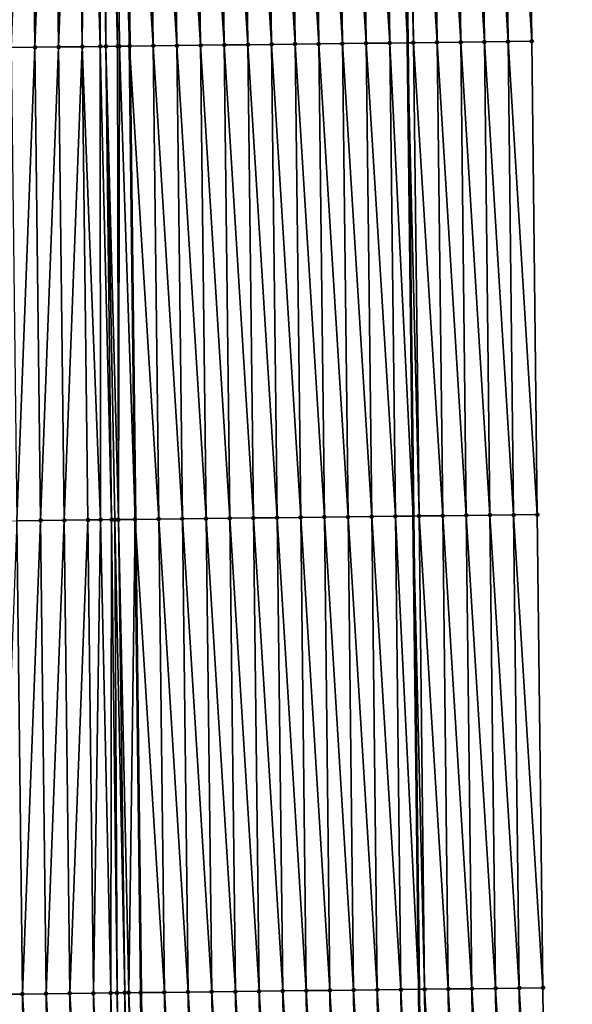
# Model space of a CAD drawing. Header units: feet. Extents: x 2007189 to 2022806, y 818621 to 837694.
# Tile 446 of 656: x 2011366 to 2011389, y 829847 to 829888. Entities that reach past the tile are written whole.
import ezdxf

# ---------------------------------------------------------------- set-up
doc = ezdxf.new("R2010")
doc.units = ezdxf.units.FT
doc.header["$MEASUREMENT"] = 0
for name, color, linetype, lineweight in [('EP_Travel Lane', 172, 'Continuous', 53), ('Road Shots', 141, 'Continuous', 100), ('Road X-Section', 40, 'Continuous', 13), ('STRIPING', 60, 'Continuous', 53)]:
    doc.layers.add(name, color=color, linetype=linetype, lineweight=lineweight)
doc.layers.add('I-77-MM17-21_SB-Surface-Border', color=7, linetype='Continuous')
doc.layers.add('I-77-MM17-21_SB-Surface-TIN', color=7, linetype='Continuous')

msp = doc.modelspace()

# ---------------------------------------------------------------- linework, layer by layer
at = {"layer": 'EP_Travel Lane'}
msp.add_polyline3d([(2011380.241656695, 830047.3009899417, 323.3412285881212), (2011380.477620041, 830027.3026715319, 323.2306781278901), (2011380.713577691, 830007.3048359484, 323.0490168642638), (2011380.94953903, 829987.3066876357, 322.9134300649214), (2011381.185502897, 829967.3083250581, 322.8093950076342), (2011381.4214631, 829947.3102730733, 322.6596097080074), (2011381.657425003, 829927.3120769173, 322.5310607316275), (2011381.893387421, 829907.3138371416, 322.4089369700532), (2011382.129347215, 829887.3158198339, 322.2540437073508), (2011382.365305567, 829867.3179246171, 322.0811663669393), (2011382.601269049, 829847.3195947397, 321.9723051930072), (2011382.810627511, 829827.3011654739, 321.8192629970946), (2011383.016571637, 829807.3026398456, 321.6904037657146), (2011383.222518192, 829787.3038783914, 321.6001354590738), (2011383.428462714, 829767.3053143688, 321.4775486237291), (2011383.634405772, 829747.3068924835, 321.3317232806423), (2011383.840350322, 829727.3083257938, 321.2095833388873), (2011384.046294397, 829707.3098052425, 321.0798829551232)], dxfattribs=at)
at = {"layer": 'I-77-MM17-21_SB-Surface-Border', "color": 3, "linetype": 'Continuous', "lineweight": -3}
msp.add_polyline3d([(2011385.490305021, 830047.3641058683, 323.1665361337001), (2011384.726341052, 830027.3537825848, 323.0864021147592), (2011385.962227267, 830007.3679550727, 322.873852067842), (2011385.198261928, 829987.357747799, 322.7766552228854), (2011386.434153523, 829967.3714643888, 322.6312596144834), (2011386.670114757, 829947.3733795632, 322.486312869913), (2011386.906077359, 829927.3751788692, 322.3584334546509), (2011387.142040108, 829907.3769655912, 322.2324076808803), (2011387.378000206, 829887.3789770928, 322.0732719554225), (2011387.613959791, 829867.3810319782, 321.9077456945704), (2011387.849922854, 829847.382792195, 321.7856111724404), (2011388.060327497, 829827.356570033, 321.6411141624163), (2011388.26724246, 829807.3579339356, 321.5319738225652), (2011388.474159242, 829787.3591221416, 321.4515848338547), (2011388.681071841, 829767.360714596, 321.3050295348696), (2011388.887984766, 829747.3622754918, 321.1636675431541), (2011389.094898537, 829727.3637545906, 321.0356763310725), (2011388.301867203, 829707.3547549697, 320.9294060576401)], dxfattribs=at)
at = {"layer": 'I-77-MM17-21_SB-Surface-TIN', "color": 128, "linetype": 'Continuous', "lineweight": -3}
for points in [[(2011387.378000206, 829887.3789770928, 322.0732719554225), (2011387.142040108, 829907.3769655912, 322.2324076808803), (2011386.1421121, 829907.364964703, 322.2622388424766)], [(2011365.379551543, 829887.1177121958, 322.3237977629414), (2011366.143522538, 829907.1274401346, 322.4916137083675), (2011365.143590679, 829907.1157656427, 322.4733666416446)], [(2011365.379551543, 829887.1177121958, 322.3237977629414), (2011366.379483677, 829887.1293633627, 322.3454805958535), (2011366.143522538, 829907.1274401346, 322.4916137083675)], [(2011366.379483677, 829887.1293633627, 322.3454805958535), (2011367.143454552, 829907.1391014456, 322.5118023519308), (2011366.143522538, 829907.1274401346, 322.4916137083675)], [(2011366.379483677, 829887.1293633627, 322.3454805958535), (2011367.379415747, 829887.1410198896, 322.3663739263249), (2011367.143454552, 829907.1391014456, 322.5118023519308)], [(2011367.379415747, 829887.1410198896, 322.3663739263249), (2011368.143386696, 829907.1507517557, 322.5336114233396), (2011367.143454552, 829907.1391014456, 322.5118023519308)], [(2011367.379415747, 829887.1410198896, 322.3663739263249), (2011368.379347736, 829887.1526833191, 322.3862505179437), (2011368.143386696, 829907.1507517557, 322.5336114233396)], [(2011368.379347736, 829887.1526833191, 322.3862505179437), (2011368.55258208, 829907.1555274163, 322.5413455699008), (2011368.143386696, 829907.1507517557, 322.5336114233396)], [(2011368.379347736, 829887.1526833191, 322.3862505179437), (2011369.14256094, 829887.1615945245, 322.4001083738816), (2011368.55258208, 829907.1555274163, 322.5413455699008)], [(2011369.14256094, 829887.1615945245, 322.4001083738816), (2011369.143318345, 829907.1624439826, 322.549246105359), (2011368.55258208, 829907.1555274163, 322.5413455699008)], [(2011369.14256094, 829887.1615945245, 322.4001083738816), (2011369.379279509, 829887.1643650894, 322.4034254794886), (2011369.143318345, 829907.1624439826, 322.549246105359)], [(2011369.379279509, 829887.1643650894, 322.4034254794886), (2011369.351098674, 829907.1648857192, 322.5507046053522), (2011369.143318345, 829907.1624439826, 322.549246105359)], [(2011369.871653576, 829887.1701523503, 322.4067177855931), (2011369.733072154, 829907.1693870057, 322.5515427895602), (2011369.351098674, 829907.1648857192, 322.5507046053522)], [(2011369.379279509, 829887.1643650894, 322.4034254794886), (2011369.871653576, 829887.1701523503, 322.4067177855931), (2011369.351098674, 829907.1648857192, 322.5507046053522)], [(2011369.733072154, 829907.1693870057, 322.5515427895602), (2011370.379202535, 829887.1761517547, 322.4051363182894), (2011370.14324131, 829907.1742358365, 322.5501926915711)], [(2011369.947743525, 829887.1710494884, 322.4068152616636), (2011370.379202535, 829887.1761517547, 322.4051363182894), (2011369.733072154, 829907.1693870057, 322.5515427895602)], [(2011369.871653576, 829887.1701523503, 322.4067177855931), (2011369.947743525, 829887.1710494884, 322.4068152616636), (2011369.733072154, 829907.1693870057, 322.5515427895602)], [(2011371.379139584, 829887.1880227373, 322.3944533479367), (2011371.143178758, 829907.1860729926, 322.5444923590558), (2011370.14324131, 829907.1742358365, 322.5501926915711)], [(2011371.379139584, 829887.1880227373, 322.3944533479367), (2011370.14324131, 829907.1742358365, 322.5501926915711), (2011370.379202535, 829887.1761517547, 322.4051363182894)], [(2011372.379068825, 829887.1999190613, 322.3800245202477), (2011372.143108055, 829907.1979645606, 322.5307640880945), (2011371.143178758, 829907.1860729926, 322.5444923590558)], [(2011371.379139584, 829887.1880227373, 322.3944533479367), (2011372.379068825, 829887.1999190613, 322.3800245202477), (2011371.143178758, 829907.1860729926, 322.5444923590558)], [(2011373.378998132, 829887.211809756, 322.3664249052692), (2011373.14303729, 829907.2098614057, 322.5162585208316), (2011372.143108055, 829907.1979645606, 322.5307640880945)], [(2011372.379068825, 829887.1999190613, 322.3800245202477), (2011373.378998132, 829887.211809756, 322.3664249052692), (2011372.143108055, 829907.1979645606, 322.5307640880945)], [(2011374.3789275, 829887.2236953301, 322.3535795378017), (2011374.142966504, 829907.2217600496, 322.5014879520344), (2011373.14303729, 829907.2098614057, 322.5162585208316)], [(2011373.378998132, 829887.211809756, 322.3664249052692), (2011374.3789275, 829887.2236953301, 322.3535795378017), (2011373.14303729, 829907.2098614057, 322.5162585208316)], [(2011375.378857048, 829887.2355656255, 322.3429847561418), (2011375.142895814, 829907.2336504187, 322.4879363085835), (2011374.142966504, 829907.2217600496, 322.5014879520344)], [(2011374.3789275, 829887.2236953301, 322.3535795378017), (2011375.378857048, 829887.2355656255, 322.3429847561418), (2011374.142966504, 829907.2217600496, 322.5014879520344)], [(2011376.378786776, 829887.2474207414, 322.3346258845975), (2011376.142825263, 829907.2455292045, 322.4760908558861), (2011375.142895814, 829907.2336504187, 322.4879363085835)], [(2011375.378857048, 829887.2355656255, 322.3429847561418), (2011376.378786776, 829887.2474207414, 322.3346258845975), (2011375.142895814, 829907.2336504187, 322.4879363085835)], [(2011377.378716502, 829887.2592759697, 322.3262504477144), (2011377.142754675, 829907.2574109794, 322.4638051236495), (2011376.142825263, 829907.2455292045, 322.4760908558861)], [(2011376.378786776, 829887.2474207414, 322.3346258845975), (2011377.378716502, 829887.2592759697, 322.3262504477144), (2011376.142825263, 829907.2455292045, 322.4760908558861)], [(2011378.378646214, 829887.2711323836, 322.3177003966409), (2011378.142684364, 829907.2692693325, 322.4549693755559), (2011377.142754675, 829907.2574109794, 322.4638051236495)], [(2011377.378716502, 829887.2592759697, 322.3262504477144), (2011378.378646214, 829887.2711323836, 322.3177003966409), (2011377.142754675, 829907.2574109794, 322.4638051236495)], [(2011379.378575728, 829887.2830055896, 322.3066768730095), (2011379.142614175, 829907.2811174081, 322.4476475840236), (2011378.142684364, 829907.2692693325, 322.4549693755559)], [(2011378.378646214, 829887.2711323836, 322.3177003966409), (2011379.378575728, 829887.2830055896, 322.3066768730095), (2011378.142684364, 829907.2692693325, 322.4549693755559)], [(2011380.378505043, 829887.2948955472, 322.2931858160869), (2011380.142544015, 829907.2929629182, 322.4407036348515), (2011379.142614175, 829907.2811174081, 322.4476475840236)], [(2011379.378575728, 829887.2830055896, 322.3066768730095), (2011380.378505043, 829887.2948955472, 322.2931858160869), (2011379.142614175, 829907.2811174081, 322.4476475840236)], [(2011381.378433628, 829887.3068475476, 322.2705558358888), (2011381.142473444, 829907.3048433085, 322.4286218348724), (2011380.142544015, 829907.2929629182, 322.4407036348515)], [(2011380.378505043, 829887.2948955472, 322.2931858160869), (2011381.378433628, 829887.3068475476, 322.2705558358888), (2011380.142544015, 829907.2929629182, 322.4407036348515)], [(2011381.142473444, 829907.3048433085, 322.4286218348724), (2011382.129347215, 829887.3158198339, 322.2540437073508), (2011381.893387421, 829907.3138371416, 322.4089369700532)], [(2011381.378433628, 829887.3068475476, 322.2705558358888), (2011382.129347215, 829887.3158198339, 322.2540437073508), (2011381.142473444, 829907.3048433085, 322.4286218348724)], [(2011382.378362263, 829887.3187951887, 322.2485680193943), (2011382.142401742, 829907.3168196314, 322.4024091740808), (2011381.893387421, 829907.3138371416, 322.4089369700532)], [(2011382.378362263, 829887.3187951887, 322.2485680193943), (2011381.893387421, 829907.3138371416, 322.4089369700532), (2011382.129347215, 829887.3158198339, 322.2540437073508)], [(2011383.378289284, 829887.3308796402, 322.2064279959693), (2011383.142328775, 829907.328903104, 322.3604133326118), (2011382.142401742, 829907.3168196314, 322.4024091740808)], [(2011382.378362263, 829887.3187951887, 322.2485680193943), (2011383.378289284, 829887.3308796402, 322.2064279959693), (2011382.142401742, 829907.3168196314, 322.4024091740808)], [(2011384.378217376, 829887.342873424, 322.1776433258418), (2011384.142257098, 829907.3408771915, 322.3345299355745), (2011383.142328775, 829907.328903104, 322.3604133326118)], [(2011383.378289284, 829887.3308796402, 322.2064279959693), (2011384.378217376, 829887.342873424, 322.1776433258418), (2011383.142328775, 829907.328903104, 322.3604133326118)], [(2011385.378145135, 829887.3548952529, 322.1447276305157), (2011385.142184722, 829907.3529105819, 322.299911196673), (2011384.142257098, 829907.3408771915, 322.3345299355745)], [(2011384.378217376, 829887.342873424, 322.1776433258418), (2011385.378145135, 829887.3548952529, 322.1447276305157), (2011384.142257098, 829907.3408771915, 322.3345299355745)], [(2011386.378072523, 829887.3669487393, 322.1071487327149), (2011386.1421121, 829907.364964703, 322.2622388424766), (2011385.142184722, 829907.3529105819, 322.299911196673)], [(2011385.378145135, 829887.3548952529, 322.1447276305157), (2011386.378072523, 829887.3669487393, 322.1071487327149), (2011385.142184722, 829907.3529105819, 322.299911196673)], [(2011386.378072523, 829887.3669487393, 322.1071487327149), (2011387.378000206, 829887.3789770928, 322.0732719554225), (2011386.1421121, 829907.364964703, 322.2622388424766)], [(2011365.61551174, 829867.1197152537, 322.1659056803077), (2011366.379483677, 829887.1293633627, 322.3454805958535), (2011365.379551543, 829887.1177121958, 322.3237977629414)], [(2011365.61551174, 829867.1197152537, 322.1659056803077), (2011366.615443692, 829867.1313818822, 322.1853110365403), (2011366.379483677, 829887.1293633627, 322.3454805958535)], [(2011366.615443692, 829867.1313818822, 322.1853110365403), (2011367.379415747, 829887.1410198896, 322.3663739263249), (2011366.379483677, 829887.1293633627, 322.3454805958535)], [(2011366.615443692, 829867.1313818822, 322.1853110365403), (2011367.615375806, 829867.143034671, 322.2067550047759), (2011367.379415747, 829887.1410198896, 322.3663739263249)], [(2011367.615375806, 829867.143034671, 322.2067550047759), (2011368.379347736, 829887.1526833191, 322.3862505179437), (2011367.379415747, 829887.1410198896, 322.3663739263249)], [(2011367.615375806, 829867.143034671, 322.2067550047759), (2011368.615307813, 829867.1546966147, 322.2268504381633), (2011368.379347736, 829887.1526833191, 322.3862505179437)], [(2011369.150266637, 829867.1609449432, 322.2362398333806), (2011369.14256094, 829887.1615945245, 322.4001083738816), (2011368.379347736, 829887.1526833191, 322.3862505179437)], [(2011368.615307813, 829867.1546966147, 322.2268504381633), (2011369.150266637, 829867.1609449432, 322.2362398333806), (2011368.379347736, 829887.1526833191, 322.3862505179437)], [(2011369.615239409, 829867.1663933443, 322.2418218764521), (2011369.379279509, 829887.1643650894, 322.4034254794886), (2011369.14256094, 829887.1615945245, 322.4001083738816)], [(2011369.150266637, 829867.1609449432, 322.2362398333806), (2011369.615239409, 829867.1663933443, 322.2418218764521), (2011369.14256094, 829887.1615945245, 322.4001083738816)], [(2011369.906500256, 829867.169821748, 322.2430352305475), (2011369.871653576, 829887.1701523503, 322.4067177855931), (2011369.379279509, 829887.1643650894, 322.4034254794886)], [(2011369.615239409, 829867.1663933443, 322.2418218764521), (2011369.759081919, 829867.1680845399, 322.2427099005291), (2011369.379279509, 829887.1643650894, 322.4034254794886)], [(2011369.759081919, 829867.1680845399, 322.2427099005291), (2011369.906500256, 829867.169821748, 322.2430352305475), (2011369.379279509, 829887.1643650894, 322.4034254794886)], [(2011369.906500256, 829867.169821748, 322.2430352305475), (2011369.947743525, 829887.1710494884, 322.4068152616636), (2011369.871653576, 829887.1701523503, 322.4067177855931)], [(2011369.906500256, 829867.169821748, 322.2430352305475), (2011370.615161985, 829867.1782181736, 322.2379111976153), (2011369.947743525, 829887.1710494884, 322.4068152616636)], [(2011369.947743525, 829887.1710494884, 322.4068152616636), (2011370.615161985, 829867.1782181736, 322.2379111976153), (2011370.379202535, 829887.1761517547, 322.4051363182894)], [(2011371.615099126, 829867.1900813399, 322.2283795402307), (2011371.379139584, 829887.1880227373, 322.3944533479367), (2011370.379202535, 829887.1761517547, 322.4051363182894)], [(2011371.615099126, 829867.1900813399, 322.2283795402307), (2011370.379202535, 829887.1761517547, 322.4051363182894), (2011370.615161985, 829867.1782181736, 322.2379111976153)], [(2011372.615028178, 829867.2019936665, 322.2115935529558), (2011372.379068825, 829887.1999190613, 322.3800245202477), (2011371.379139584, 829887.1880227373, 322.3944533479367)], [(2011371.615099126, 829867.1900813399, 322.2283795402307), (2011372.615028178, 829867.2019936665, 322.2115935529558), (2011371.379139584, 829887.1880227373, 322.3944533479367)], [(2011373.614957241, 829867.2139050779, 322.1949423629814), (2011373.378998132, 829887.211809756, 322.3664249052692), (2011372.379068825, 829887.1999190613, 322.3800245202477)], [(2011372.615028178, 829867.2019936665, 322.2115935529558), (2011373.614957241, 829867.2139050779, 322.1949423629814), (2011372.379068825, 829887.1999190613, 322.3800245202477)], [(2011374.614886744, 829867.2257792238, 322.183780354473), (2011374.3789275, 829887.2236953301, 322.3535795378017), (2011373.378998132, 829887.211809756, 322.3664249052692)], [(2011373.614957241, 829867.2139050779, 322.1949423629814), (2011374.614886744, 829867.2257792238, 322.183780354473), (2011373.378998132, 829887.211809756, 322.3664249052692)], [(2011375.614816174, 829867.2376594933, 322.1717163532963), (2011375.378857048, 829887.2355656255, 322.3429847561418), (2011374.3789275, 829887.2236953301, 322.3535795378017)], [(2011374.614886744, 829867.2257792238, 322.183780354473), (2011375.614816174, 829867.2376594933, 322.1717163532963), (2011374.3789275, 829887.2236953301, 322.3535795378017)], [(2011376.614745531, 829867.249546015, 322.158731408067), (2011376.378786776, 829887.2474207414, 322.3346258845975), (2011375.378857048, 829887.2355656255, 322.3429847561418)], [(2011375.614816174, 829867.2376594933, 322.1717163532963), (2011376.614745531, 829867.249546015, 322.158731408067), (2011375.378857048, 829887.2355656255, 322.3429847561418)], [(2011377.614675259, 829867.2614010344, 322.1503867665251), (2011377.378716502, 829887.2592759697, 322.3262504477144), (2011376.378786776, 829887.2474207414, 322.3346258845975)], [(2011376.614745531, 829867.249546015, 322.158731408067), (2011377.614675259, 829867.2614010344, 322.1503867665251), (2011376.378786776, 829887.2474207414, 322.3346258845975)], [(2011378.614604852, 829867.2732675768, 322.1403447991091), (2011378.378646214, 829887.2711323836, 322.3177003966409), (2011377.378716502, 829887.2592759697, 322.3262504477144)], [(2011377.614675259, 829867.2614010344, 322.1503867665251), (2011378.614604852, 829867.2732675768, 322.1403447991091), (2011377.378716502, 829887.2592759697, 322.3262504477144)], [(2011379.614534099, 829867.28516334, 322.1259985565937), (2011379.378575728, 829887.2830055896, 322.3066768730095), (2011378.378646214, 829887.2711323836, 322.3177003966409)], [(2011378.614604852, 829867.2732675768, 322.1403447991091), (2011379.614534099, 829867.28516334, 322.1259985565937), (2011378.378646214, 829887.2711323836, 322.3177003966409)], [(2011380.614463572, 829867.297040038, 322.114460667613), (2011380.378505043, 829887.2948955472, 322.2931858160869), (2011379.378575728, 829887.2830055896, 322.3066768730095)], [(2011379.614534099, 829867.28516334, 322.1259985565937), (2011380.614463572, 829867.297040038, 322.114460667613), (2011379.378575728, 829887.2830055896, 322.3066768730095)], [(2011381.61439229, 829867.3089806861, 322.0935028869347), (2011381.378433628, 829887.3068475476, 322.2705558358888), (2011380.378505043, 829887.2948955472, 322.2931858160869)], [(2011380.614463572, 829867.297040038, 322.114460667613), (2011381.61439229, 829867.3089806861, 322.0935028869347), (2011380.378505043, 829887.2948955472, 322.2931858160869)], [(2011381.378433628, 829887.3068475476, 322.2705558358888), (2011382.365305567, 829867.3179246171, 322.0811663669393), (2011382.129347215, 829887.3158198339, 322.2540437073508)], [(2011381.61439229, 829867.3089806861, 322.0935028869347), (2011382.365305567, 829867.3179246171, 322.0811663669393), (2011381.378433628, 829887.3068475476, 322.2705558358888)], [(2011382.614321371, 829867.320890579, 322.0770753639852), (2011382.378362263, 829887.3187951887, 322.2485680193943), (2011382.129347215, 829887.3158198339, 322.2540437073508)], [(2011382.614321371, 829867.320890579, 322.0770753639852), (2011382.129347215, 829887.3158198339, 322.2540437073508), (2011382.365305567, 829867.3179246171, 322.0811663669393)], [(2011383.614248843, 829867.3329368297, 322.0405623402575), (2011383.378289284, 829887.3308796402, 322.2064279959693), (2011382.378362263, 829887.3187951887, 322.2485680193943)], [(2011382.614321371, 829867.320890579, 322.0770753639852), (2011383.614248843, 829867.3329368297, 322.0405623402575), (2011382.378362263, 829887.3187951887, 322.2485680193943)], [(2011384.614176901, 829867.3449334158, 322.011364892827), (2011384.378217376, 829887.342873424, 322.1776433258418), (2011383.378289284, 829887.3308796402, 322.2064279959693)], [(2011383.614248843, 829867.3329368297, 322.0405623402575), (2011384.614176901, 829867.3449334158, 322.011364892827), (2011383.378289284, 829887.3308796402, 322.2064279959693)], [(2011385.614104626, 829867.356958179, 321.9780169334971), (2011385.378145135, 829887.3548952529, 322.1447276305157), (2011384.378217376, 829887.342873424, 322.1776433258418)], [(2011384.614176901, 829867.3449334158, 322.011364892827), (2011385.614104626, 829867.356958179, 321.9780169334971), (2011384.378217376, 829887.342873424, 322.1776433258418)], [(2011386.614032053, 829867.3690082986, 321.9409340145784), (2011386.378072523, 829887.3669487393, 322.1071487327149), (2011385.378145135, 829887.3548952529, 322.1447276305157)], [(2011385.614104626, 829867.356958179, 321.9780169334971), (2011386.614032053, 829867.3690082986, 321.9409340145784), (2011385.378145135, 829887.3548952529, 322.1447276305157)], [(2011387.613959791, 829867.3810319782, 321.9077456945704), (2011387.378000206, 829887.3789770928, 322.0732719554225), (2011386.378072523, 829887.3669487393, 322.1071487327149)], [(2011386.614032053, 829867.3690082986, 321.9409340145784), (2011387.613959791, 829867.3810319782, 321.9077456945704), (2011386.378072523, 829887.3669487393, 322.1071487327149)], [(2011364.851543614, 829847.1097442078, 322.0339022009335), (2011365.851475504, 829847.1214160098, 322.0525447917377), (2011365.61551174, 829867.1197152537, 322.1659056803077)], [(2011365.851475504, 829847.1214160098, 322.0525447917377), (2011366.615443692, 829867.1313818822, 322.1853110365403), (2011365.61551174, 829867.1197152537, 322.1659056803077)], [(2011365.851475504, 829847.1214160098, 322.0525447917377), (2011366.851407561, 829847.1330737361, 322.0732607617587), (2011366.615443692, 829867.1313818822, 322.1853110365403)], [(2011366.851407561, 829847.1330737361, 322.0732607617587), (2011367.615375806, 829867.143034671, 322.2067550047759), (2011366.615443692, 829867.1313818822, 322.1853110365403)], [(2011366.851407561, 829847.1330737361, 322.0732607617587), (2011367.851339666, 829847.1447273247, 322.0945862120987), (2011367.615375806, 829867.143034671, 322.2067550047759)], [(2011367.851339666, 829847.1447273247, 322.0945862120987), (2011368.615307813, 829867.1546966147, 322.2268504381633), (2011367.615375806, 829867.143034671, 322.2067550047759)], [(2011367.851339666, 829847.1447273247, 322.0945862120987), (2011368.851271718, 829847.1563853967, 322.1152512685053), (2011368.615307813, 829867.1546966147, 322.2268504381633)], [(2011368.851271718, 829847.1563853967, 322.1152512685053), (2011369.150266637, 829867.1609449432, 322.2362398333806), (2011368.615307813, 829867.1546966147, 322.2268504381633)], [(2011368.851271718, 829847.1563853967, 322.1152512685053), (2011369.584647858, 829847.1649526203, 322.1279198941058), (2011369.150266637, 829867.1609449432, 322.2362398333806)], [(2011369.584647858, 829847.1649526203, 322.1279198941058), (2011369.615239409, 829867.1663933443, 322.2418218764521), (2011369.150266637, 829867.1609449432, 322.2362398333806)], [(2011369.584647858, 829847.1649526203, 322.1279198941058), (2011369.85120339, 829847.1680756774, 322.1311719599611), (2011369.615239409, 829867.1663933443, 322.2418218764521)], [(2011369.85120339, 829847.1680756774, 322.1311719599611), (2011369.759081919, 829867.1680845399, 322.2427099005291), (2011369.615239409, 829867.1663933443, 322.2418218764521)], [(2011370.172226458, 829847.1718471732, 322.1335748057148), (2011369.906500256, 829867.169821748, 322.2430352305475), (2011369.759081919, 829867.1680845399, 322.2427099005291)], [(2011369.85120339, 829847.1680756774, 322.1311719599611), (2011370.172226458, 829847.1718471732, 322.1335748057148), (2011369.759081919, 829867.1680845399, 322.2427099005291)], [(2011370.344690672, 829847.1738797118, 322.1339281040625), (2011370.615161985, 829867.1782181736, 322.2379111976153), (2011369.906500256, 829867.169821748, 322.2430352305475)], [(2011370.172226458, 829847.1718471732, 322.1335748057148), (2011370.344690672, 829847.1738797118, 322.1339281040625), (2011369.906500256, 829867.169821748, 322.2430352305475)], [(2011370.344690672, 829847.1738797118, 322.1339281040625), (2011370.851126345, 829847.1798684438, 322.1319834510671), (2011370.615161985, 829867.1782181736, 322.2379111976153)], [(2011371.851063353, 829847.1917428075, 322.1208017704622), (2011371.615099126, 829867.1900813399, 322.2283795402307), (2011370.615161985, 829867.1782181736, 322.2379111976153)], [(2011371.851063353, 829847.1917428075, 322.1208017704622), (2011370.615161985, 829867.1782181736, 322.2379111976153), (2011370.851126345, 829847.1798684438, 322.1319834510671)], [(2011372.850992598, 829847.2036388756, 322.1064099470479), (2011372.615028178, 829867.2019936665, 322.2115935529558), (2011371.615099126, 829867.1900813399, 322.2283795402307)], [(2011371.851063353, 829847.1917428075, 322.1208017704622), (2011372.850992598, 829847.2036388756, 322.1064099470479), (2011371.615099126, 829867.1900813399, 322.2283795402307)], [(2011373.850921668, 829847.2155496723, 322.0898486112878), (2011373.614957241, 829867.2139050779, 322.1949423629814), (2011372.615028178, 829867.2019936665, 322.2115935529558)], [(2011372.850992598, 829847.2036388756, 322.1064099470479), (2011373.850921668, 829847.2155496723, 322.0898486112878), (2011372.615028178, 829867.2019936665, 322.2115935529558)], [(2011374.850851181, 829847.2274229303, 322.0788167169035), (2011374.614886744, 829867.2257792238, 322.183780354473), (2011373.614957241, 829867.2139050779, 322.1949423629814)], [(2011373.850921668, 829847.2155496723, 322.0898486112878), (2011374.850851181, 829847.2274229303, 322.0788167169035), (2011373.614957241, 829867.2139050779, 322.1949423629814)], [(2011375.850780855, 829847.239282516, 322.0697987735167), (2011375.614816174, 829867.2376594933, 322.1717163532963), (2011374.614886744, 829867.2257792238, 322.183780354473)], [(2011374.850851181, 829847.2274229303, 322.0788167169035), (2011375.850780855, 829847.239282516, 322.0697987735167), (2011374.614886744, 829867.2257792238, 322.183780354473)], [(2011376.850710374, 829847.2511553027, 322.0588362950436), (2011376.614745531, 829867.249546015, 322.158731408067), (2011375.614816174, 829867.2376594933, 322.1717163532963)], [(2011375.850780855, 829847.239282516, 322.0697987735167), (2011376.850710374, 829847.2511553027, 322.0588362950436), (2011375.614816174, 829867.2376594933, 322.1717163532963)], [(2011377.850639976, 829847.2630210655, 322.048908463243), (2011377.614675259, 829867.2614010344, 322.1503867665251), (2011376.614745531, 829867.249546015, 322.158731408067)], [(2011376.850710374, 829847.2511553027, 322.0588362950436), (2011377.850639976, 829847.2630210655, 322.048908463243), (2011376.614745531, 829867.249546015, 322.158731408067)], [(2011378.850569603, 829847.2748846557, 322.0393006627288), (2011378.614604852, 829867.2732675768, 322.1403447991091), (2011377.614675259, 829867.2614010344, 322.1503867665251)], [(2011377.850639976, 829847.2630210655, 322.048908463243), (2011378.850569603, 829847.2748846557, 322.0393006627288), (2011377.614675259, 829867.2614010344, 322.1503867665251)], [(2011379.850499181, 829847.2867524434, 322.0290745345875), (2011379.614534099, 829867.28516334, 322.1259985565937), (2011378.614604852, 829867.2732675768, 322.1403447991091)], [(2011378.850569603, 829847.2748846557, 322.0393006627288), (2011379.850499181, 829847.2867524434, 322.0290745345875), (2011378.614604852, 829867.2732675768, 322.1403447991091)], [(2011380.850428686, 829847.2986264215, 322.0179365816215), (2011380.614463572, 829867.297040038, 322.114460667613), (2011379.614534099, 829867.28516334, 322.1259985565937)], [(2011379.850499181, 829847.2867524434, 322.0290745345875), (2011380.850428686, 829847.2986264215, 322.0179365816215), (2011379.614534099, 829867.28516334, 322.1259985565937)], [(2011381.850357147, 829847.3105888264, 321.9937733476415), (2011381.61439229, 829867.3089806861, 322.0935028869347), (2011380.614463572, 829867.297040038, 322.114460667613)], [(2011380.850428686, 829847.2986264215, 322.0179365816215), (2011381.850357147, 829847.3105888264, 321.9937733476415), (2011380.614463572, 829867.297040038, 322.114460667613)], [(2011381.61439229, 829867.3089806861, 322.0935028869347), (2011382.601269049, 829847.3195947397, 321.9723051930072), (2011382.365305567, 829867.3179246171, 322.0811663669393)], [(2011381.850357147, 829847.3105888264, 321.9937733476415), (2011382.601269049, 829847.3195947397, 321.9723051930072), (2011381.61439229, 829867.3089806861, 322.0935028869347)], [(2011382.850285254, 829847.3225812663, 321.9651859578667), (2011382.614321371, 829867.320890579, 322.0770753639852), (2011382.365305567, 829867.3179246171, 322.0811663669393)], [(2011382.850285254, 829847.3225812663, 321.9651859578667), (2011382.365305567, 829867.3179246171, 322.0811663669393), (2011382.601269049, 829847.3195947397, 321.9723051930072)], [(2011383.850212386, 829847.3346563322, 321.9244277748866), (2011383.614248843, 829867.3329368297, 322.0405623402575), (2011382.614321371, 829867.320890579, 322.0770753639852)], [(2011382.850285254, 829847.3225812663, 321.9651859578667), (2011383.850212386, 829847.3346563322, 321.9244277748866), (2011382.614321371, 829867.320890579, 322.0770753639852)], [(2011384.850140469, 829847.3466508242, 321.8955380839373), (2011384.614176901, 829867.3449334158, 322.011364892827), (2011383.614248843, 829867.3329368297, 322.0405623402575)], [(2011383.850212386, 829847.3346563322, 321.9244277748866), (2011384.850140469, 829847.3466508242, 321.8955380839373), (2011383.614248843, 829867.3329368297, 322.0405623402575)], [(2011385.850067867, 829847.3587033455, 321.8581006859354), (2011385.614104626, 829867.356958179, 321.9780169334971), (2011384.614176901, 829867.3449334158, 322.011364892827)], [(2011384.850140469, 829847.3466508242, 321.8955380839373), (2011385.850067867, 829847.3587033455, 321.8581006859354), (2011384.614176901, 829867.3449334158, 322.011364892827)], [(2011386.849995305, 829847.3707524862, 321.8211612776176), (2011386.614032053, 829867.3690082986, 321.9409340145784), (2011385.614104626, 829867.356958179, 321.9780169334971)], [(2011385.850067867, 829847.3587033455, 321.8581006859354), (2011386.849995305, 829847.3707524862, 321.8211612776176), (2011385.614104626, 829867.356958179, 321.9780169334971)], [(2011387.849922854, 829847.382792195, 321.7856111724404), (2011387.613959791, 829867.3810319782, 321.9077456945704), (2011386.614032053, 829867.3690082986, 321.9409340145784)], [(2011386.849995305, 829847.3707524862, 321.8211612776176), (2011387.849922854, 829847.382792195, 321.7856111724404), (2011386.614032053, 829867.3690082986, 321.9409340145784)], [(2011366.061521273, 829827.127381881, 321.899391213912), (2011365.851475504, 829847.1214160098, 322.0525447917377), (2011364.851543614, 829847.1097442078, 322.0339022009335)], [(2011365.061573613, 829827.1171501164, 321.8807136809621), (2011366.061521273, 829827.127381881, 321.899391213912), (2011364.851543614, 829847.1097442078, 322.0339022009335)], [(2011367.06146901, 829827.137606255, 321.9192781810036), (2011366.851407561, 829847.1330737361, 322.0732607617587), (2011365.851475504, 829847.1214160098, 322.0525447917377)], [(2011366.061521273, 829827.127381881, 321.899391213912), (2011367.06146901, 829827.137606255, 321.9192781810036), (2011365.851475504, 829847.1214160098, 322.0525447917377)], [(2011368.061416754, 829827.1478300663, 321.9392572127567), (2011367.851339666, 829847.1447273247, 322.0945862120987), (2011366.851407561, 829847.1330737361, 322.0732607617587)], [(2011367.06146901, 829827.137606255, 321.9192781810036), (2011368.061416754, 829827.1478300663, 321.9392572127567), (2011366.851407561, 829847.1330737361, 322.0732607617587)], [(2011369.061364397, 829827.1580634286, 321.9576732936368), (2011368.851271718, 829847.1563853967, 322.1152512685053), (2011367.851339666, 829847.1447273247, 322.0945862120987)], [(2011368.061416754, 829827.1478300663, 321.9392572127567), (2011369.061364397, 829827.1580634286, 321.9576732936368), (2011367.851339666, 829847.1447273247, 322.0945862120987)], [(2011369.604855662, 829827.163640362, 321.9652449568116), (2011369.584647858, 829847.1649526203, 322.1279198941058), (2011368.851271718, 829847.1563853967, 322.1152512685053)], [(2011369.061364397, 829827.1580634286, 321.9576732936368), (2011369.604855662, 829827.163640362, 321.9652449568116), (2011368.851271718, 829847.1563853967, 322.1152512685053)], [(2011370.06131162, 829827.1683375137, 321.9694254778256), (2011369.85120339, 829847.1680756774, 322.1311719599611), (2011369.584647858, 829847.1649526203, 322.1279198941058)], [(2011369.604855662, 829827.163640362, 321.9652449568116), (2011370.06131162, 829827.1683375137, 321.9694254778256), (2011369.584647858, 829847.1649526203, 322.1279198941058)], [(2011370.259678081, 829827.1703841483, 321.9703671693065), (2011370.172226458, 829847.1718471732, 322.1335748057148), (2011369.85120339, 829847.1680756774, 322.1311719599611)], [(2011370.06131162, 829827.1683375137, 321.9694254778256), (2011370.259678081, 829827.1703841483, 321.9703671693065), (2011369.85120339, 829847.1680756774, 322.1311719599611)], [(2011370.57109001, 829827.1736036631, 321.970775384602), (2011370.344690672, 829847.1738797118, 322.1339281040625), (2011370.172226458, 829847.1718471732, 322.1335748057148)], [(2011370.259678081, 829827.1703841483, 321.9703671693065), (2011370.57109001, 829827.1736036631, 321.970775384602), (2011370.172226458, 829847.1718471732, 322.1335748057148)], [(2011370.344690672, 829847.1738797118, 322.1339281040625), (2011371.061250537, 829827.1786838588, 321.9693400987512), (2011370.851126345, 829847.1798684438, 322.1319834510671)], [(2011370.57109001, 829827.1736036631, 321.970775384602), (2011371.061250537, 829827.1786838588, 321.9693400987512), (2011370.344690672, 829847.1738797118, 322.1339281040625)], [(2011372.061203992, 829827.1890861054, 321.960132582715), (2011371.851063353, 829847.1917428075, 322.1208017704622), (2011370.851126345, 829847.1798684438, 322.1319834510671)], [(2011372.061203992, 829827.1890861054, 321.960132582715), (2011370.851126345, 829847.1798684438, 322.1319834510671), (2011371.061250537, 829827.1786838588, 321.9693400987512)], [(2011373.061149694, 829827.1995071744, 321.9478321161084), (2011372.850992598, 829847.2036388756, 322.1064099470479), (2011371.851063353, 829847.1917428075, 322.1208017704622)], [(2011372.061203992, 829827.1890861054, 321.960132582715), (2011373.061149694, 829827.1995071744, 321.9478321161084), (2011371.851063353, 829847.1917428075, 322.1208017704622)], [(2011374.061095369, 829827.2099308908, 321.9350984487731), (2011373.850921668, 829847.2155496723, 322.0898486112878), (2011372.850992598, 829847.2036388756, 322.1064099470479)], [(2011373.061149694, 829827.1995071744, 321.9478321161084), (2011374.061095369, 829827.2099308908, 321.9350984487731), (2011372.850992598, 829847.2036388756, 322.1064099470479)], [(2011375.061041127, 829827.2203464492, 321.9236997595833), (2011374.850851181, 829847.2274229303, 322.0788167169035), (2011373.850921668, 829847.2155496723, 322.0898486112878)], [(2011374.061095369, 829827.2099308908, 321.9350984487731), (2011375.061041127, 829827.2203464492, 321.9236997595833), (2011373.850921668, 829847.2155496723, 322.0898486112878)], [(2011376.060987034, 829827.2307478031, 321.9146254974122), (2011375.850780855, 829847.239282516, 322.0697987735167), (2011374.850851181, 829847.2274229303, 322.0788167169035)], [(2011375.061041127, 829827.2203464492, 321.9236997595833), (2011376.060987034, 829827.2307478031, 321.9146254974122), (2011374.850851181, 829847.2274229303, 322.0788167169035)], [(2011377.060932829, 829827.2411598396, 321.9038031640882), (2011376.850710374, 829847.2511553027, 322.0588362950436), (2011375.850780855, 829847.239282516, 322.0697987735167)], [(2011376.060987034, 829827.2307478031, 321.9146254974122), (2011377.060932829, 829827.2411598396, 321.9038031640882), (2011375.850780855, 829847.239282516, 322.0697987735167)], [(2011378.060878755, 829827.251559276, 321.8950426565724), (2011377.850639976, 829847.2630210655, 322.048908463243), (2011376.850710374, 829847.2511553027, 322.0588362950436)], [(2011377.060932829, 829827.2411598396, 321.9038031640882), (2011378.060878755, 829827.251559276, 321.8950426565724), (2011376.850710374, 829847.2511553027, 322.0588362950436)], [(2011379.060824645, 829827.2619622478, 321.8857036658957), (2011378.850569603, 829847.2748846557, 322.0393006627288), (2011377.850639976, 829847.2630210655, 322.048908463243)], [(2011378.060878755, 829827.251559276, 321.8950426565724), (2011379.060824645, 829827.2619622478, 321.8857036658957), (2011377.850639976, 829847.2630210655, 322.048908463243)], [(2011380.06077037, 829827.2723810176, 321.8737794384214), (2011379.850499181, 829847.2867524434, 322.0290745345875), (2011378.850569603, 829847.2748846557, 322.0393006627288)], [(2011379.060824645, 829827.2619622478, 321.8857036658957), (2011380.06077037, 829827.2723810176, 321.8737794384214), (2011378.850569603, 829847.2748846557, 322.0393006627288)], [(2011381.060716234, 829827.2827864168, 321.8640432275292), (2011380.850428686, 829847.2986264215, 322.0179365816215), (2011379.850499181, 829847.2867524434, 322.0290745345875)], [(2011380.06077037, 829827.2723810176, 321.8737794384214), (2011381.060716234, 829827.2827864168, 321.8640432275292), (2011379.850499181, 829847.2867524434, 322.0290745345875)], [(2011382.060661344, 829827.2932647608, 321.8423702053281), (2011381.850357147, 829847.3105888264, 321.9937733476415), (2011380.850428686, 829847.2986264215, 322.0179365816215)], [(2011381.060716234, 829827.2827864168, 321.8640432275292), (2011382.060661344, 829827.2932647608, 321.8423702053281), (2011380.850428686, 829847.2986264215, 322.0179365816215)], [(2011381.850357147, 829847.3105888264, 321.9937733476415), (2011382.810627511, 829827.3011654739, 321.8192629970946), (2011382.601269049, 829847.3195947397, 321.9723051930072)], [(2011382.060661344, 829827.2932647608, 321.8423702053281), (2011382.810627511, 829827.3011654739, 321.8192629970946), (2011381.850357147, 829847.3105888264, 321.9937733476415)], [(2011383.060605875, 829827.303798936, 321.8115609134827), (2011382.850285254, 829847.3225812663, 321.9651859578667), (2011382.601269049, 829847.3195947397, 321.9723051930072)], [(2011383.060605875, 829827.303798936, 321.8115609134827), (2011382.601269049, 829847.3195947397, 321.9723051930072), (2011382.810627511, 829827.3011654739, 321.8192629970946)], [(2011384.06055012, 829827.3143608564, 321.7762113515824), (2011383.850212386, 829847.3346563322, 321.9244277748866), (2011382.850285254, 829847.3225812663, 321.9651859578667)], [(2011383.060605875, 829827.303798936, 321.8115609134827), (2011384.06055012, 829827.3143608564, 321.7762113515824), (2011382.850285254, 829847.3225812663, 321.9651859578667)], [(2011385.06049486, 829827.3248748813, 321.7486994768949), (2011384.850140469, 829847.3466508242, 321.8955380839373), (2011383.850212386, 829847.3346563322, 321.9244277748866)], [(2011384.06055012, 829827.3143608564, 321.7762113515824), (2011385.06049486, 829827.3248748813, 321.7486994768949), (2011383.850212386, 829847.3346563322, 321.9244277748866)], [(2011386.060439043, 829827.3354427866, 321.7123705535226), (2011385.850067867, 829847.3587033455, 321.8581006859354), (2011384.850140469, 829847.3466508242, 321.8955380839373)], [(2011385.06049486, 829827.3248748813, 321.7486994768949), (2011386.060439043, 829827.3354427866, 321.7123705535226), (2011384.850140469, 829847.3466508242, 321.8955380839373)], [(2011387.060383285, 829827.3460049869, 321.6769752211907), (2011386.849995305, 829847.3707524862, 321.8211612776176), (2011385.850067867, 829847.3587033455, 321.8581006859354)], [(2011386.060439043, 829827.3354427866, 321.7123705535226), (2011387.060383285, 829827.3460049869, 321.6769752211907), (2011385.850067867, 829847.3587033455, 321.8581006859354)], [(2011388.060327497, 829827.356570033, 321.6411141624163), (2011387.849922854, 829847.382792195, 321.7856111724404), (2011386.849995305, 829847.3707524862, 321.8211612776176)], [(2011387.060383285, 829827.3460049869, 321.6769752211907), (2011388.060327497, 829827.356570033, 321.6411141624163), (2011386.849995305, 829847.3707524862, 321.8211612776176)]]:
    msp.add_3dface(points, dxfattribs=at)
at = {"layer": 'Road Shots', "lineweight": 100}
for p in [(2011366.379483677, 829887.1293633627, 322.3454805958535), (2011367.379415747, 829887.1410198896, 322.3663739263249), (2011368.379347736, 829887.1526833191, 322.3862505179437), (2011369.14256094, 829887.1615945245, 322.4001083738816), (2011369.379279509, 829887.1643650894, 322.4034254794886), (2011369.871653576, 829887.1701523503, 322.4067177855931), (2011369.947743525, 829887.1710494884, 322.4068152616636), (2011370.379210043, 829887.1761518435, 322.405136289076), (2011371.379139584, 829887.1880227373, 322.3944533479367), (2011372.379068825, 829887.1999190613, 322.3800245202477), (2011373.378998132, 829887.211809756, 322.3664249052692), (2011374.3789275, 829887.2236953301, 322.3535795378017), (2011375.378857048, 829887.2355656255, 322.3429847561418), (2011376.378786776, 829887.2474207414, 322.3346258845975), (2011377.378716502, 829887.2592759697, 322.3262504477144), (2011378.378646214, 829887.2711323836, 322.3177003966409), (2011379.378575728, 829887.2830055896, 322.3066768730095), (2011380.378505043, 829887.2948955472, 322.2931858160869), (2011381.378433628, 829887.3068475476, 322.2705558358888), (2011382.378362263, 829887.3187951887, 322.2485680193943), (2011383.378289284, 829887.3308796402, 322.2064279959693), (2011384.378217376, 829887.342873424, 322.1776433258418), (2011385.378145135, 829887.3548952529, 322.1447276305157), (2011386.378072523, 829887.3669487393, 322.1071487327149), (2011387.378000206, 829887.3789770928, 322.0732719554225), (2011366.615443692, 829867.1313818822, 322.1853110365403), (2011367.615375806, 829867.143034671, 322.2067550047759), (2011368.615307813, 829867.1546966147, 322.2268504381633), (2011369.150266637, 829867.1609449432, 322.2362398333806), (2011369.615239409, 829867.1663933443, 322.2418218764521), (2011369.759081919, 829867.1680845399, 322.2427099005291), (2011369.906500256, 829867.169821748, 322.2430352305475), (2011370.615169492, 829867.1782182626, 322.2379111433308), (2011371.615099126, 829867.1900813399, 322.2283795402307), (2011372.615028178, 829867.2019936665, 322.2115935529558), (2011373.614957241, 829867.2139050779, 322.1949423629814), (2011374.614886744, 829867.2257792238, 322.183780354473), (2011375.614816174, 829867.2376594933, 322.1717163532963), (2011376.614745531, 829867.249546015, 322.158731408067), (2011377.614675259, 829867.2614010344, 322.1503867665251), (2011378.614604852, 829867.2732675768, 322.1403447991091), (2011379.614534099, 829867.28516334, 322.1259985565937), (2011380.614463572, 829867.297040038, 322.114460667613), (2011381.61439229, 829867.3089806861, 322.0935028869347), (2011382.614321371, 829867.320890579, 322.0770753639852), (2011383.614248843, 829867.3329368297, 322.0405623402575), (2011384.614176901, 829867.3449334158, 322.011364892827), (2011385.614104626, 829867.356958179, 321.9780169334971), (2011386.614032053, 829867.3690082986, 321.9409340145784), (2011387.613959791, 829867.3810319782, 321.9077456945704), (2011365.851475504, 829847.1214160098, 322.0525447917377), (2011366.851407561, 829847.1330737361, 322.0732607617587), (2011367.851339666, 829847.1447273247, 322.0945862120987), (2011368.851271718, 829847.1563853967, 322.1152512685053), (2011369.584647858, 829847.1649526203, 322.1279198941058), (2011369.85120339, 829847.1680756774, 322.1311719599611), (2011370.172226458, 829847.1718471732, 322.1335748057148), (2011370.344690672, 829847.1738797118, 322.1339281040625), (2011370.851133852, 829847.1798685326, 322.1319834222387), (2011371.851063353, 829847.1917428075, 322.1208017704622), (2011372.850992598, 829847.2036388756, 322.1064099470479), (2011373.850921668, 829847.2155496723, 322.0898486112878), (2011374.850851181, 829847.2274229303, 322.0788167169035), (2011375.850780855, 829847.239282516, 322.0697987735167), (2011376.850710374, 829847.2511553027, 322.0588362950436), (2011377.850639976, 829847.2630210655, 322.048908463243), (2011378.850569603, 829847.2748846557, 322.0393006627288), (2011379.850499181, 829847.2867524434, 322.0290745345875), (2011380.850428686, 829847.2986264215, 322.0179365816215), (2011381.850357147, 829847.3105888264, 321.9937733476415), (2011382.850285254, 829847.3225812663, 321.9651859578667), (2011383.850212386, 829847.3346563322, 321.9244277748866), (2011384.850140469, 829847.3466508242, 321.8955380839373), (2011385.850067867, 829847.3587033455, 321.8581006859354), (2011386.849995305, 829847.3707524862, 321.8211612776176), (2011387.849922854, 829847.382792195, 321.7856111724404)]:
    msp.add_point(p, dxfattribs=at)
at = {"layer": 'Road X-Section', "extrusion": (-0.01179809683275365, 0.999907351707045, 0.006789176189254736), "elevation": 806082.1348864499, "flags": 128}
msp.add_lwpolyline([(-2021038.696368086, -5150.679071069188), (-2021037.696368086, -5150.64519351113), (-2021036.696368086, -5150.607613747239), (-2021035.696368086, -5150.574697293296), (-2021034.696368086, -5150.54591195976), (-2021033.696368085, -5150.503770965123), (-2021032.696368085, -5150.48178264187), (-2021031.696368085, -5150.459152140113), (-2021030.696368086, -5150.445660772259), (-2021029.696368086, -5150.434636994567), (-2021028.696368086, -5150.426086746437), (-2021027.696368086, -5150.417711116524), (-2021026.696368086, -5150.409352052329), (-2021025.696368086, -5150.398757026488), (-2021024.696368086, -5150.385911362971), (-2021023.696368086, -5150.372311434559), (-2021022.696368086, -5150.357882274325), (-2021021.696368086, -5150.347199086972), (-2021021.2648714, -5150.345520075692), (-2021021.188776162, -5150.345617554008), (-2021020.696368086, -5150.34890993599), (-2021020.459633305, -5150.352227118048), (-2021019.696368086, -5150.366085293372), (-2021018.696368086, -5150.38596234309), (-2021017.696368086, -5150.406856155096), (-2021016.696368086, -5150.428539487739), (-2021015.696368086, -5150.447730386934), (-2021014.696368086, -5150.467647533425), (-2021013.696368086, -5150.487160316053), (-2021012.696368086, -5150.505191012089), (-2021011.696368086, -5150.521857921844), (-2021010.696368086, -5150.540248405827), (-2021009.696368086, -5150.561179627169), (-2021008.696368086, -5150.581110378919), (-2021007.696368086, -5150.604077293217), (-2021006.696368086, -5150.628568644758), (-2021005.696368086, -5150.651409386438), (-2021004.696368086, -5150.672633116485), (-2021003.696368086, -5150.69254671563), (-2021002.696368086, -5150.711804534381), (-2021001.696368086, -5150.731115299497), (-2021000.696368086, -5150.750840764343), (-2020999.696368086, -5150.770062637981), (-2020998.696368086, -5150.788123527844), (-2020997.696368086, -5150.810119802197), (-2020996.696368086, -5150.839027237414), (-2020995.696368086, -5150.872389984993), (-2020995.546109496, -5150.877674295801)], dxfattribs=at)
at = {"layer": 'Road X-Section', "extrusion": (-0.01179809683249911, 0.9999073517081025, 0.006789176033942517), "elevation": 806062.1348877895, "flags": 128}
msp.add_lwpolyline([(-2021038.696367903, -5150.708689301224), (-2021037.696367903, -5150.675500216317), (-2021036.696367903, -5150.638416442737), (-2021035.696367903, -5150.60506771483), (-2021034.696367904, -5150.575869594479), (-2021033.696367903, -5150.539355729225), (-2021032.696367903, -5150.522927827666), (-2021031.696367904, -5150.501969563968), (-2021030.696367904, -5150.490431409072), (-2021029.696367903, -5150.476084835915), (-2021028.696367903, -5150.466042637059), (-2021027.696367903, -5150.457697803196), (-2021026.696367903, -5150.444712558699), (-2021025.696367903, -5150.43264827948), (-2021024.696367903, -5150.421486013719), (-2021023.696367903, -5150.404834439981), (-2021022.696367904, -5150.388048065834), (-2021021.696367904, -5150.378516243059), (-2021020.987648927, -5150.373392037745), (-2021020.840220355, -5150.373717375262), (-2021020.696367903, -5150.374605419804), (-2021020.231363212, -5150.380187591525), (-2021019.696367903, -5150.389577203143), (-2021018.696367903, -5150.409673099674), (-2021017.696367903, -5150.431117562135), (-2021016.696367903, -5150.450523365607), (-2021015.696367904, -5150.467268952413), (-2021014.696367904, -5150.485910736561), (-2021013.696367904, -5150.506617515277), (-2021012.696367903, -5150.524966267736), (-2021011.696367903, -5150.540897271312), (-2021010.696367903, -5150.55837356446), (-2021009.696367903, -5150.579780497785), (-2021008.696367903, -5150.600032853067), (-2021007.696367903, -5150.621226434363), (-2021006.696367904, -5150.644046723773), (-2021005.696367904, -5150.666987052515), (-2021004.696367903, -5150.689762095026), (-2021003.696367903, -5150.711285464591), (-2021002.696367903, -5150.731887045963), (-2021001.696367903, -5150.753564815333), (-2021000.696367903, -5150.776029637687), (-2020999.696367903, -5150.798196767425), (-2020998.696367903, -5150.818283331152), (-2020997.696367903, -5150.839538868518), (-2020996.696367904, -5150.864681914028), (-2020995.696367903, -5150.894501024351), (-2020995.319934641, -5150.90683351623)], dxfattribs=at)
at = {"layer": 'Road X-Section', "extrusion": (-0.01179809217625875, 0.9999073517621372, 0.006789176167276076), "elevation": 806042.1442980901, "flags": 128}
msp.add_lwpolyline([(-2021038.692614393, -5150.695211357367), (-2021037.692614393, -5150.659660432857), (-2021036.692614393, -5150.622720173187), (-2021035.692614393, -5150.585281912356), (-2021034.692614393, -5150.556391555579), (-2021033.692614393, -5150.515632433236), (-2021032.692614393, -5150.487044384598), (-2021031.692614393, -5150.462880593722), (-2021030.692614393, -5150.451742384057), (-2021029.692614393, -5150.441516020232), (-2021028.692614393, -5150.431907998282), (-2021027.692614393, -5150.421979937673), (-2021026.692614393, -5150.411017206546), (-2021025.692614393, -5150.401999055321), (-2021024.692614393, -5150.390966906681), (-2021023.692614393, -5150.374405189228), (-2021022.692614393, -5150.360013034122), (-2021021.692614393, -5150.348831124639), (-2021021.186135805, -5150.346886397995), (-2021021.013659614, -5150.347239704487), (-2021020.692614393, -5150.349642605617), (-2021020.426040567, -5150.352894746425), (-2021019.692614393, -5150.365563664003), (-2021018.692614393, -5150.386229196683), (-2021017.692614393, -5150.407555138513), (-2021016.692614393, -5150.428271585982), (-2021015.692614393, -5150.446914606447), (-2021014.692614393, -5150.465797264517), (-2021013.692614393, -5150.486521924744), (-2021012.692614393, -5150.506097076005), (-2021011.692614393, -5150.523301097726), (-2021010.692614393, -5150.540152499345), (-2021009.692614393, -5150.557386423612), (-2021008.692614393, -5150.576449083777), (-2021007.692614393, -5150.599199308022), (-2021006.692614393, -5150.624185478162), (-2021005.692614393, -5150.649729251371), (-2021004.692614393, -5150.673812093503), (-2021003.692614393, -5150.695405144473), (-2021002.692614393, -5150.715646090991), (-2021001.692614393, -5150.736283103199), (-2021000.692614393, -5150.756882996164), (-2020999.692614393, -5150.776781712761), (-2020998.692614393, -5150.797255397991), (-2020997.692614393, -5150.823830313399), (-2020996.692614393, -5150.855286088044), (-2020995.920992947, -5150.881801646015)], dxfattribs=at)
at = {"layer": 'STRIPING'}
msp.add_polyline3d([(2011368.491506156, 830047.1613818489, 323.4834762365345), (2011368.727469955, 830027.1630796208, 323.3705514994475), (2011368.963430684, 830007.1650376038, 323.2192989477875), (2011369.199391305, 829987.1670047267, 323.0667015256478), (2011369.435354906, 829967.1687192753, 322.9513069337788), (2011369.671313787, 829947.1708339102, 322.7769795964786), (2011369.907278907, 829927.1724197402, 322.68054525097), (2011370.14324131, 829907.1742358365, 322.5501926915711), (2011370.379202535, 829887.1761517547, 322.4051363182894), (2011370.615161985, 829867.1782181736, 322.2379111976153), (2011370.851126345, 829847.1798684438, 322.1319834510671), (2011371.061250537, 829827.1786838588, 321.9693400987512), (2011371.268164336, 829807.1801604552, 321.8417584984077), (2011371.475078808, 829787.181572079, 321.7248090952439), (2011371.681993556, 829767.1829569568, 321.6122348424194), (2011371.888906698, 829747.1844970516, 321.4742637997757), (2011372.09582035, 829727.1859879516, 321.3443415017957), (2011372.302734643, 829707.1874168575, 321.2245624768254)], dxfattribs=at)

doc.saveas('drawing.dxf')
